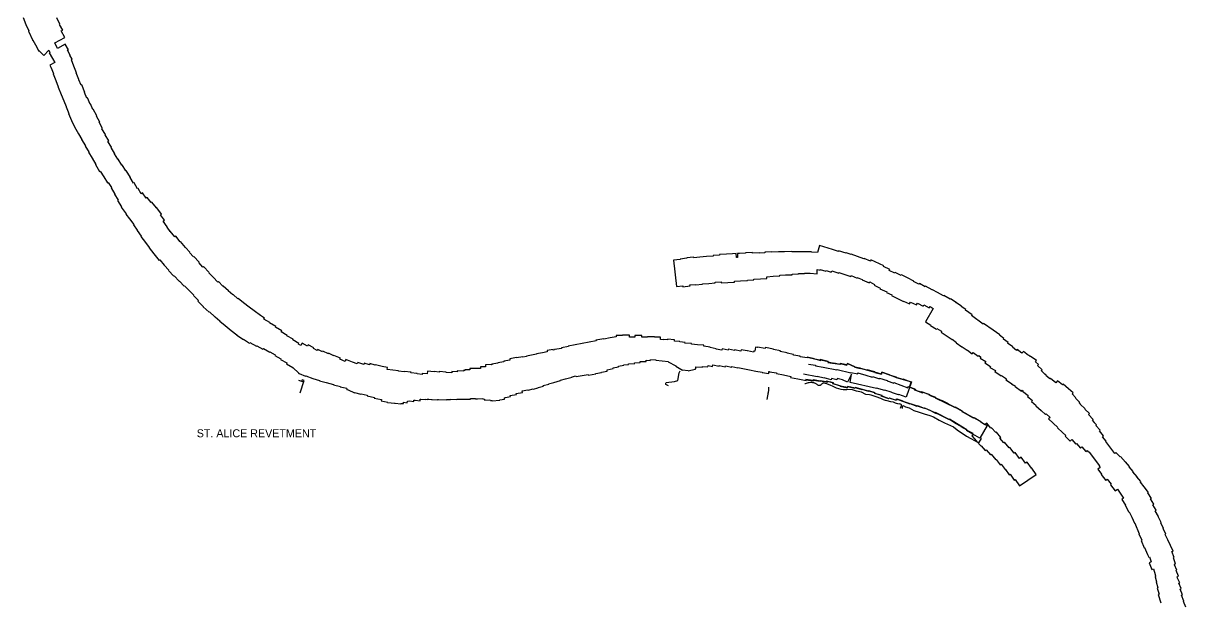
# Model space of a CAD drawing. Extents: x 2650582 to 3923188, y 277893 to 989177.
# Drawn here: x 3414456 to 3437697, y 563066 to 574648 of the extents above; entities that cross this region are included whole.
import ezdxf

# ---------------------------------------------------------------- set-up
doc = ezdxf.new("R2010")
doc.units = 0
doc.layers.add('Level 3', color=7, linetype='Continuous')

msp = doc.modelspace()

# ---------------------------------------------------------------- linework, layer by layer
at = {"layer": 'Level 3'}
msp.add_line((3419958, 567516), (3420060, 567481), dxfattribs=at)
for points in [[(3414456, 574762), (3414509, 574623), (3414506, 574621), (3414566, 574493), (3414560, 574490), (3414647, 574306), (3414649, 574307), (3414699, 574214), (3414701, 574216), (3414757, 574114), (3414755, 574112), (3414761, 574106), (3414773, 574084), (3414781, 574088), (3414870, 574005), (3414966, 574108), (3414989, 574063), (3414976, 574056), (3415039, 573941), (3415042, 573943), (3415084, 573865), (3414988, 573809), (3415009, 573772), (3415060, 573641), (3415054, 573639), (3415108, 573505), (3415104, 573503), (3415157, 573374), (3415153, 573372), (3415213, 573223), (3415214, 573224), (3415266, 573096), (3415269, 573097), (3415316, 572982), (3415311, 572980), (3415368, 572844), (3415363, 572842), (3415423, 572707), (3415417, 572704), (3415483, 572576), (3415481, 572575), (3415558, 572437), (3415562, 572440), (3415627, 572326)], [(3416043, 572547), (3415973, 572668), (3415984, 572674), (3415918, 572794), (3415926, 572798), (3415855, 572933), (3415844, 572927), (3415797, 573035), (3415791, 573032), (3415739, 573157), (3415728, 573153), (3415682, 573264), (3415688, 573267), (3415627, 573415), (3415611, 573408), (3415566, 573519), (3415570, 573521), (3415515, 573656), (3415521, 573658), (3415468, 573791), (3415469, 573791), (3415419, 573919), (3415436, 573929), (3415390, 574008), (3415395, 574011), (3415343, 574107), (3415357, 574114), (3415294, 574228), (3415141, 574145), (3415085, 574254), (3415286, 574364), (3415216, 574493), (3415244, 574509), (3415181, 574626), (3415187, 574629), (3415126, 574757)], [(3417392, 570488), (3417330, 570574), (3417333, 570576), (3417251, 570690), (3417278, 570710), (3417200, 570817), (3417218, 570830), (3417123, 570959), (3417118, 570956), (3417029, 571075), (3417014, 571064), (3416935, 571165), (3416914, 571149), (3416837, 571257), (3416815, 571241), (3416753, 571347), (3416743, 571341), (3416671, 571461), (3416659, 571454), (3416594, 571564), (3416599, 571567), (3416516, 571702), (3416504, 571695), (3416432, 571816), (3416426, 571812), (3416353, 571933), (3416346, 571929), (3416282, 572036), (3416288, 572040), (3416212, 572167), (3416217, 572170), (3416148, 572286), (3416169, 572299), (3416095, 572420), (3416101, 572424), (3416029, 572539), (3416043, 572547)], [(3415627, 572326), (3415621, 572322), (3415699, 572197), (3415695, 572194), (3415767, 572075), (3415763, 572073), (3415836, 571951), (3415833, 571949), (3415906, 571827), (3415901, 571824), (3415983, 571687), (3415995, 571694), (3416065, 571578), (3416069, 571580), (3416141, 571458), (3416154, 571466), (3416217, 571362), (3416212, 571359), (3416285, 571233), (3416281, 571230), (3416351, 571113), (3416343, 571108), (3416420, 570976), (3416413, 570971), (3416510, 570836), (3416509, 570835), (3416583, 570740), (3416580, 570737), (3416665, 570624), (3416657, 570618), (3416735, 570511), (3416731, 570508), (3416815, 570392), (3416809, 570388), (3416897, 570265), (3416900, 570267)], [(3419280, 568753), (3419197, 568807), (3419199, 568810), (3419070, 568901), (3419069, 568900), (3418973, 568975), (3418971, 568972), (3418862, 569060), (3418860, 569057), (3418752, 569146), (3418748, 569141), (3418650, 569225), (3418645, 569218), (3418554, 569297), (3418556, 569300), (3418450, 569396), (3418447, 569393), (3418358, 569487), (3418344, 569473), (3418252, 569571), (3418253, 569573), (3418166, 569662), (3418172, 569667), (3418058, 569784), (3418049, 569776), (3417965, 569863), (3417974, 569872), (3417863, 569988), (3417857, 569982), (3417779, 570067), (3417786, 570073), (3417700, 570167), (3417702, 570169), (3417601, 570289), (3417592, 570282), (3417503, 570392), (3417484, 570377), (3417395, 570491), (3417392, 570488)], [(3416900, 570267), (3416975, 570163), (3416974, 570162), (3417069, 570041), (3417067, 570040), (3417173, 569909), (3417183, 569917), (3417273, 569810), (3417274, 569811), (3417365, 569712), (3417362, 569709), (3417468, 569592), (3417473, 569597), (3417576, 569490), (3417579, 569493), (3417676, 569393), (3417680, 569397), (3417784, 569290), (3417787, 569292), (3417865, 569213), (3417861, 569208), (3417960, 569104), (3417948, 569092), (3418052, 568985), (3418050, 568983), (3418172, 568874), (3418176, 568878), (3418288, 568780), (3418290, 568783), (3418388, 568700), (3418384, 568696), (3418494, 568606), (3418493, 568604), (3418612, 568507), (3418614, 568509), (3418729, 568421), (3418727, 568417), (3418856, 568325), (3418862, 568333), (3418981, 568256)], [(3434062, 568349), (3433974, 568413), (3433980, 568420), (3433846, 568517), (3433844, 568513), (3433654, 568646), (3433647, 568636), (3433417, 568806), (3433426, 568820), (3433292, 568911), (3433301, 568924), (3433210, 568984), (3433217, 568995), (3433101, 569065), (3433104, 569069), (3432994, 569139), (3432990, 569134), (3432860, 569210), (3432853, 569199), (3432735, 569267), (3432734, 569265), (3432631, 569322), (3432628, 569318), (3432494, 569390), (3432489, 569381), (3432371, 569447), (3432364, 569435), (3432255, 569487), (3432260, 569496), (3432133, 569563), (3432132, 569560), (3432012, 569620), (3432005, 569607), (3431886, 569665), (3431880, 569653), (3431767, 569706), (3431778, 569729), (3431656, 569785), (3431661, 569797), (3431404, 569917), (3431394, 569895), (3431268, 569947), (3431263, 569937), (3431009, 570036), (3431005, 570027), (3430910, 570060), (3430908, 570055), (3430757, 570100), (3430752, 570086), (3430632, 570123), (3430633, 570127), (3430372, 570203), (3430335, 570065)], [(3429166, 570058), (3429037, 570052), (3429036, 570065), (3428896, 570058), (3428896, 570050), (3428777, 570043), (3428777, 570046), (3428733, 570044), (3428736, 569969), (3428716, 569968), (3428712, 570043), (3428637, 570039), (3428637, 570038), (3428518, 570031), (3428518, 570032), (3428378, 570025), (3428378, 570013), (3428249, 570004), (3428249, 569996), (3428113, 569986), (3428113, 569984), (3427984, 569972), (3427985, 569971), (3427860, 569962), (3427859, 569971), (3427720, 569959), (3427721, 569951), (3427586, 569936), (3427587, 569926), (3427458, 569913)], [(3427458, 569913), (3427513, 569385), (3427644, 569398), (3427645, 569382), (3427786, 569398), (3427783, 569419), (3427893, 569429), (3427894, 569419), (3428034, 569430), (3428034, 569437), (3428162, 569446), (3428162, 569449), (3428292, 569460), (3428291, 569471), (3428409, 569478), (3428410, 569461), (3428677, 569475), (3428676, 569494), (3428796, 569502), (3428797, 569499), (3428936, 569506), (3428936, 569514), (3429065, 569522), (3429065, 569532), (3429194, 569539), (3429194, 569539)], [(3430335, 570065), (3430213, 570071), (3430213, 570078), (3430073, 570081), (3430072, 570078), (3429948, 570080), (3429948, 570082), (3429819, 570080), (3429819, 570084), (3429678, 570081), (3429678, 570080), (3429554, 570078), (3429554, 570082), (3429425, 570076), (3429425, 570077), (3429284, 570070), (3429285, 570058), (3429167, 570052), (3429166, 570058)], [(3429194, 569539), (3429323, 569547), (3429321, 569583), (3429449, 569590), (3429449, 569594), (3429580, 569601), (3429579, 569616), (3429697, 569621), (3429827, 569623), (3429827, 569634), (3429956, 569638), (3429956, 569644), (3430075, 569644), (3430075, 569652), (3430186, 569651), (3430325, 569643), (3430329, 569724)], [(3430329, 569724), (3430386, 569711), (3430389, 569723), (3430504, 569690), (3430508, 569704), (3430608, 569671), (3430619, 569698), (3430760, 569652), (3430763, 569664), (3431001, 569586), (3431007, 569605), (3431126, 569556), (3431130, 569567), (3431230, 569525), (3431227, 569518), (3431370, 569458), (3431378, 569477), (3431476, 569428), (3431468, 569411), (3431589, 569355), (3431583, 569341), (3431719, 569281), (3431714, 569269), (3431819, 569218), (3431815, 569209), (3432054, 569088), (3432056, 569093), (3432176, 569037), (3432196, 569075), (3432313, 569018), (3432331, 569052), (3432447, 568991), (3432463, 569019), (3432570, 568961), (3432584, 568985), (3432647, 568947)], [(3420561, 568051), (3420556, 568041), (3420447, 568094), (3420439, 568078), (3420345, 568126), (3420335, 568108), (3420257, 568150), (3420263, 568160), (3420154, 568220), (3420140, 568194), (3420030, 568255), (3420004, 568207), (3419958, 568233), (3419967, 568249), (3419844, 568320), (3419851, 568333), (3419728, 568403), (3419731, 568407), (3419611, 568478), (3419624, 568502), (3419498, 568573), (3419508, 568590), (3419381, 568663), (3419384, 568668), (3419268, 568733), (3419280, 568753)], [(3432647, 568947), (3432492, 568678), (3432600, 568616), (3432594, 568607), (3432715, 568536), (3432723, 568549), (3432815, 568493), (3432805, 568476), (3432910, 568410), (3432907, 568406), (3433025, 568330), (3433025, 568331), (3433116, 568270), (3433108, 568259), (3433222, 568178), (3433226, 568184), (3433327, 568111), (3433331, 568117), (3433430, 568042), (3433449, 568068), (3433548, 567991), (3433560, 568006), (3433600, 567975)], [(3418981, 568256), (3418988, 568266), (3419119, 568193), (3419124, 568203), (3419246, 568133), (3419256, 568150), (3419385, 568077), (3419387, 568080), (3419489, 568020), (3419483, 568009), (3419607, 567939), (3419602, 567929), (3419727, 567858), (3419719, 567844), (3419845, 567770), (3419842, 567762), (3419849, 567759), (3419959, 567658), (3419958, 567654), (3419968, 567650), (3419973, 567645), (3419975, 567647), (3420101, 567594), (3420104, 567601), (3420245, 567547), (3420246, 567551), (3420379, 567507), (3420378, 567504), (3420509, 567467), (3420509, 567465), (3420656, 567425), (3420656, 567423), (3420795, 567389), (3420794, 567383), (3420922, 567352), (3420916, 567339), (3420926, 567334), (3420925, 567328), (3420953, 567322), (3421075, 567264), (3421077, 567269), (3421207, 567236), (3421209, 567244), (3421334, 567214), (3421331, 567202), (3421475, 567166), (3421473, 567158)], [(3426309, 568409), (3426309, 568380), (3426190, 568359), (3426190, 568360), (3426061, 568337), (3426060, 568341), (3425906, 568314), (3425908, 568299), (3425769, 568275), (3425769, 568273), (3425630, 568249), (3425630, 568247), (3425492, 568223), (3425492, 568221), (3425353, 568196), (3425355, 568186), (3425215, 568162), (3425218, 568150), (3425079, 568127), (3425080, 568120), (3425052, 568115), (3425049, 568130), (3424927, 568106)], [(3427199, 568325), (3427199, 568373), (3427074, 568373), (3427074, 568380), (3426934, 568381), (3426934, 568371), (3426824, 568371), (3426824, 568406), (3426684, 568406), (3426684, 568371), (3426574, 568371), (3426574, 568416), (3426434, 568417), (3426434, 568409), (3426309, 568409)], [(3429085, 568091), (3429063, 568095), (3429053, 568075), (3428932, 568101), (3428931, 568098), (3428810, 568124), (3428803, 568091), (3428678, 568119), (3428676, 568106), (3428553, 568133), (3428549, 568112), (3428428, 568138), (3428422, 568112), (3428308, 568136), (3428309, 568141), (3428190, 568165), (3428191, 568176), (3428061, 568191), (3428063, 568214), (3427936, 568222), (3427936, 568223), (3427817, 568232), (3427818, 568245), (3427685, 568257), (3427687, 568269), (3427582, 568279), (3427583, 568289), (3427475, 568297), (3427477, 568321), (3427339, 568332), (3427338, 568318), (3427265, 568324), (3427265, 568320), (3427199, 568325)], [(3434878, 567636), (3434879, 567637), (3434808, 567705), (3434826, 567724), (3434736, 567808), (3434756, 567829), (3434696, 567880), (3434716, 567910), (3434588, 567995), (3434584, 567989), (3434557, 568011), (3434553, 568006), (3434453, 568086), (3434423, 568051), (3434329, 568125), (3434315, 568108), (3434231, 568172), (3434237, 568180), (3434136, 568252), (3434146, 568265), (3434051, 568333), (3434062, 568349)], [(3422534, 567639), (3422433, 567648), (3422432, 567630), (3422331, 567643), (3422331, 567647), (3422207, 567662), (3422208, 567672), (3422069, 567689), (3422068, 567679), (3421959, 567692), (3421959, 567698), (3421847, 567712), (3421729, 567730), (3421736, 567765), (3421630, 567785), (3421495, 567819), (3421494, 567815), (3421382, 567846), (3421375, 567822), (3421273, 567857), (3421262, 567826), (3421144, 567867), (3421134, 567838), (3421036, 567872), (3421037, 567875), (3420906, 567925), (3420893, 567890), (3420787, 567931), (3420797, 567953), (3420668, 568008), (3420665, 568002), (3420561, 568051)], [(3424927, 568106), (3424933, 568078), (3424840, 568060), (3424840, 568064), (3424718, 568041), (3424719, 568035), (3424617, 568017)], [(3430128, 567971), (3430125, 567958), (3429989, 567983), (3429990, 567993), (3429856, 568017), (3429858, 568025), (3429727, 568052), (3429728, 568058), (3429590, 568088), (3429592, 568098), (3429452, 568126), (3429454, 568137), (3429295, 568169), (3429291, 568148), (3429132, 568177), (3429131, 568170), (3429095, 568175), (3429085, 568091)], [(3423823, 567832), (3423825, 567822), (3423819, 567822), (3423819, 567828), (3423695, 567821), (3423697, 567783), (3423594, 567780), (3423595, 567749), (3423507, 567746), (3423507, 567747), (3423383, 567745), (3423384, 567720), (3423286, 567721), (3423286, 567708), (3423257, 567708), (3423257, 567695), (3423131, 567698), (3423131, 567679), (3423024, 567686), (3423023, 567664), (3422914, 567669), (3422914, 567676), (3422774, 567685), (3422774, 567676), (3422669, 567687), (3422668, 567683), (3422540, 567695), (3422534, 567639)], [(3424617, 568017), (3424618, 568011), (3424516, 567995), (3424517, 567986), (3424444, 567974), (3424442, 567984), (3424320, 567963), (3424320, 567965), (3424181, 567942), (3424185, 567916), (3424063, 567896), (3424065, 567880), (3423942, 567859), (3423943, 567852), (3423823, 567832)], [(3424648, 567342), (3424650, 567332), (3424751, 567359), (3424749, 567366), (3424855, 567393), (3424852, 567406), (3424961, 567436), (3424960, 567439), (3425061, 567469), (3425061, 567469), (3425196, 567506), (3425194, 567513), (3425298, 567539), (3425298, 567539), (3425432, 567576), (3425431, 567581), (3425506, 567601), (3425508, 567589), (3425630, 567611), (3425630, 567607), (3425752, 567628), (3425755, 567614), (3425906, 567642), (3425906, 567645), (3426017, 567665), (3426015, 567676), (3426132, 567697), (3426128, 567721), (3426252, 567746), (3426249, 567760), (3426356, 567781), (3426354, 567794), (3426466, 567813), (3426465, 567823), (3426558, 567829), (3426557, 567838), (3426680, 567848), (3426679, 567858), (3426791, 567865), (3426790, 567887), (3426908, 567888), (3426908, 567916), (3426992, 567910), (3426993, 567927), (3427103, 567920), (3427102, 567912), (3427229, 567901), (3427229, 567898), (3427354, 567887), (3427349, 567878)], [(3427349, 567878), (3427503, 567798), (3427501, 567795), (3427634, 567716), (3427639, 567724), (3427638, 567721), (3427746, 567711), (3427748, 567703), (3427886, 567735), (3427885, 567741), (3427901, 567740), (3427904, 567782), (3428035, 567774), (3428037, 567791), (3428145, 567779), (3428149, 567807), (3428238, 567789), (3428244, 567818), (3428366, 567792), (3428370, 567809), (3428491, 567784), (3428494, 567802), (3428620, 567776), (3428622, 567788), (3428742, 567761), (3428744, 567768), (3428874, 567740), (3428875, 567743), (3428973, 567722), (3428973, 567719), (3429099, 567697), (3429099, 567693), (3429228, 567676), (3429227, 567668), (3429360, 567650), (3429365, 567686)], [(3430129, 567972), (3430248, 567946), (3430300, 567936), (3430299, 567931), (3430399, 567907), (3430403, 567920), (3430545, 567887), (3430544, 567870), (3430784, 567831), (3430789, 567847), (3430921, 567817), (3430937, 567845), (3431079, 567780), (3431079, 567773), (3431187, 567750), (3431187, 567752), (3431483, 567675), (3431481, 567669), (3431613, 567634), (3431624, 567672), (3431774, 567624), (3431772, 567619), (3431912, 567571), (3431910, 567566), (3432216, 567481), (3432105, 567176), (3431958, 567229), (3431955, 567224), (3431833, 567263), (3431833, 567264), (3431807, 567272), (3431806, 567276), (3431679, 567314), (3431679, 567308), (3431514, 567354), (3431512, 567348), (3430989, 567469), (3431017, 567637), (3430936, 567476), (3430832, 567524), (3430728, 567549), (3430722, 567524), (3430612, 567548), (3430607, 567523), (3430469, 567558), (3430468, 567552), (3430326, 567586), (3430325, 567581), (3430054, 567636)], [(3430155, 567835), (3430294, 567814), (3430293, 567798), (3430450, 567773), (3430449, 567777), (3430721, 567720), (3430727, 567729), (3430999, 567660), (3431001, 567671), (3431138, 567640), (3431142, 567660), (3431301, 567613), (3431430, 567575), (3431433, 567589), (3431572, 567540), (3431576, 567555), (3431726, 567505), (3431729, 567498), (3431860, 567457), (3431862, 567467), (3432144, 567364), (3432150, 567386), (3432296, 567330), (3432291, 567313), (3432431, 567264), (3432438, 567276), (3432574, 567225), (3432572, 567214), (3432690, 567169), (3432689, 567160), (3433085, 566970), (3433089, 566978), (3433228, 566898), (3433223, 566890), (3433461, 566761), (3433464, 566766), (3433598, 566691), (3433593, 566680), (3433724, 566610), (3433579, 566356), (3433438, 566434), (3433444, 566448), (3433317, 566514), (3433323, 566524), (3432974, 566737), (3432966, 566728), (3432692, 566866), (3432690, 566863), (3432481, 566955), (3432476, 566948), (3432338, 567000), (3432337, 566992), (3432045, 567090), (3432046, 567095), (3431925, 567138), (3431914, 567110), (3431771, 567153), (3431766, 567142), (3431625, 567196), (3431627, 567206), (3431482, 567251), (3431485, 567262), (3431359, 567303), (3431357, 567294), (3431087, 567365), (3431089, 567357), (3430939, 567388), (3430934, 567366), (3430792, 567394), (3430791, 567402), (3430643, 567443), (3430654, 567464), (3430515, 567495), (3430507, 567478), (3430389, 567500), (3430386, 567494), (3430252, 567522), (3430246, 567505), (3430098, 567526)], [(3432173, 567375), (3432209, 567477), (3432049, 567533), (3432046, 567525), (3431910, 567569), (3431911, 567572), (3431774, 567616), (3431777, 567624), (3431623, 567673), (3431612, 567637), (3431480, 567672), (3431482, 567679), (3431325, 567720), (3431324, 567716), (3431184, 567755), (3431185, 567757), (3431077, 567774), (3431078, 567778), (3430937, 567847), (3430923, 567819), (3430789, 567848), (3430785, 567829), (3430661, 567857), (3430659, 567848), (3430545, 567875), (3430548, 567887), (3430389, 567925), (3430386, 567915), (3430275, 567937), (3430276, 567942), (3430128, 567971)], [(3433600, 567975), (3433587, 567955), (3433698, 567887), (3433679, 567858), (3433795, 567788), (3433783, 567771), (3433893, 567705), (3433880, 567686), (3434007, 567603), (3434012, 567610), (3434113, 567544), (3434101, 567522), (3434216, 567448), (3434214, 567444), (3434294, 567393), (3434289, 567386), (3434411, 567296), (3434424, 567312), (3434439, 567298)], [(3427358, 567400), (3427302, 567426), (3427300, 567453), (3427307, 567466), (3427475, 567487), (3427545, 567507), (3427571, 567662), (3427586, 567699)], [(3429365, 567686), (3429377, 567685), (3429376, 567683), (3429515, 567658), (3429514, 567651), (3429658, 567622), (3429657, 567619), (3429800, 567588), (3429797, 567571), (3429943, 567542), (3429943, 567538), (3430106, 567509)], [(3436056, 566403), (3435971, 566499), (3435985, 566512), (3435898, 566608), (3435911, 566620), (3435872, 566662), (3435876, 566666), (3435831, 566716), (3435846, 566730), (3435752, 566829), (3435771, 566850), (3435681, 566936), (3435684, 566939), (3435586, 567032), (3435591, 567037), (3435567, 567059), (3435577, 567068), (3435494, 567155), (3435502, 567162), (3435427, 567241), (3435443, 567259), (3435350, 567342), (3435351, 567343), (3435247, 567434), (3435232, 567418), (3435132, 567504), (3435097, 567464), (3434994, 567550), (3434983, 567538), (3434898, 567608), (3434904, 567615), (3434878, 567636)], [(3419991, 567262), (3420069, 567510), (3420031, 567522), (3420021, 567494)], [(3423985, 567115), (3423985, 567119), (3424079, 567134), (3424075, 567162), (3424100, 567168), (3424099, 567170), (3424196, 567187), (3424192, 567207), (3424315, 567228), (3424312, 567249), (3424435, 567270), (3424430, 567299), (3424546, 567319), (3424547, 567316), (3424648, 567342)], [(3429357, 567372), (3429357, 567307), (3429322, 567125)], [(3431993, 566958), (3431993, 566958), (3432007, 566989), (3432011, 567008), (3432011, 567020), (3432007, 567028), (3431991, 567036), (3431983, 567039), (3431964, 567037), (3431892, 567057), (3431856, 567078), (3431798, 567084), (3431728, 567102), (3431693, 567110), (3431656, 567122), (3431604, 567147), (3431508, 567182), (3431405, 567218), (3431374, 567221), (3431302, 567230), (3431214, 567274), (3431114, 567293), (3431017, 567327), (3430919, 567321), (3430845, 567321), (3430808, 567327), (3430716, 567355), (3430633, 567394), (3430600, 567405), (3430523, 567439), (3430487, 567450), (3430460, 567456), (3430439, 567452), (3430428, 567443), (3430418, 567432), (3430407, 567420), (3430388, 567408), (3430375, 567409), (3430363, 567409), (3430353, 567411), (3430343, 567415), (3430329, 567425), (3430318, 567436), (3430307, 567443), (3430298, 567449), (3430278, 567456), (3430265, 567460), (3430240, 567463), (3430225, 567466), (3430202, 567465), (3430168, 567462), (3430151, 567458), (3430128, 567452), (3430105, 567445), (3430090, 567442), (3430082, 567439)], [(3430106, 567509), (3430109, 567521), (3430251, 567501), (3430253, 567517), (3430387, 567492), (3430388, 567499), (3430532, 567472), (3430536, 567492), (3430650, 567463), (3430645, 567445), (3430790, 567402), (3430788, 567394), (3430933, 567364), (3430938, 567386), (3431081, 567356), (3431084, 567367), (3431218, 567330), (3431219, 567333), (3431356, 567296), (3431357, 567302), (3431475, 567265), (3431472, 567257), (3431606, 567213), (3431602, 567201), (3431756, 567150), (3431761, 567163), (3431906, 567113), (3431916, 567141), (3432035, 567098), (3432035, 567098), (3432182, 567044), (3432183, 567046), (3432324, 566997), (3432326, 567002), (3432465, 566952), (3432468, 566960)], [(3432561, 567222), (3432564, 567228), (3432411, 567282), (3432408, 567274), (3432282, 567318), (3432288, 567333), (3432173, 567375)], [(3421473, 567158), (3421615, 567127), (3421611, 567099), (3421742, 567078), (3421741, 567069), (3421747, 567069), (3421747, 567067), (3421810, 567061), (3421880, 567052), (3421880, 567054), (3421893, 567053), (3422004, 567039), (3422005, 567049), (3422059, 567047), (3422060, 567072), (3422133, 567063), (3422137, 567097), (3422141, 567098), (3422178, 567102), (3422263, 567091), (3422266, 567115), (3422293, 567115), (3422390, 567102), (3422394, 567133), (3422405, 567133), (3422405, 567133), (3422494, 567131), (3422494, 567133)], [(3422494, 567133), (3422529, 567130), (3422529, 567134), (3422563, 567133), (3422615, 567128), (3422616, 567132), (3422619, 567132), (3422619, 567131), (3422633, 567131), (3422739, 567120), (3422740, 567127), (3422759, 567127), (3422758, 567125), (3422918, 567120), (3422918, 567130), (3422999, 567127), (3422999, 567134), (3423124, 567126), (3423125, 567134), (3423215, 567133), (3423215, 567134), (3423260, 567133), (3423260, 567137), (3423362, 567138), (3423362, 567138), (3423399, 567138), (3423399, 567146), (3423499, 567148), (3423499, 567143), (3423537, 567144), (3423537, 567142), (3423646, 567145), (3423646, 567144), (3423674, 567138), (3423675, 567118), (3423771, 567121), (3423799, 567115), (3423800, 567109), (3423821, 567111), (3423827, 567110), (3423828, 567103), (3423985, 567115)], [(3429347, 567253), (3429352, 567279)], [(3433717, 566653), (3433683, 566625), (3433591, 566679), (3433595, 566687), (3433458, 566765), (3433453, 566756), (3433348, 566818), (3433349, 566820), (3433228, 566887), (3433231, 566892), (3433093, 566972), (3433090, 566968), (3432954, 567037), (3432955, 567040), (3432821, 567106), (3432819, 567102), (3432696, 567161), (3432698, 567166), (3432561, 567222)], [(3434439, 567298), (3434436, 567294), (3434545, 567205), (3434534, 567191), (3434630, 567111), (3434613, 567090), (3434708, 567011), (3434698, 566999), (3434804, 566908), (3434806, 566910), (3434895, 566830), (3434905, 566841), (3434984, 566771), (3434955, 566739), (3435047, 566654), (3435046, 566653), (3435137, 566570), (3435130, 566563), (3435232, 566466), (3435233, 566467), (3435297, 566406), (3435286, 566396), (3435383, 566294), (3435417, 566326), (3435502, 566235), (3435514, 566246), (3435595, 566158), (3435617, 566181), (3435699, 566089), (3435723, 566110)], [(3432032, 566950), (3432033, 566966), (3432034, 566982), (3432038, 566993), (3432042, 567000), (3432048, 567001), (3432046, 567005), (3432093, 566983), (3432168, 566959), (3432264, 566908), (3432365, 566876), (3432465, 566845)], [(3432468, 566960), (3432565, 566921), (3432710, 566851), (3432712, 566857), (3432835, 566796), (3432835, 566797), (3432970, 566729), (3432972, 566733), (3433090, 566665), (3433086, 566658), (3433201, 566594), (3433198, 566590), (3433318, 566519), (3433314, 566512), (3433440, 566440), (3433434, 566430), (3433444, 566424)], [(3432465, 566845), (3432579, 566807), (3432654, 566782), (3432769, 566718), (3432875, 566663), (3433051, 566585), (3433130, 566521), (3433312, 566398), (3433563, 566260), (3433614, 566348), (3433590, 566363)], [(3434373, 565401), (3434709, 565630), (3434621, 565759), (3434612, 565753), (3434526, 565877), (3434491, 565853), (3434409, 565974), (3434375, 565952), (3434289, 566070), (3434270, 566056), (3434179, 566171), (3434170, 566164), (3434075, 566276), (3434061, 566264), (3433983, 566357), (3434001, 566372), (3433911, 566477), (3433897, 566466), (3433813, 566564), (3433801, 566554), (3433717, 566653)], [(3433444, 566424), (3433422, 566405), (3433513, 566297), (3433515, 566298), (3433599, 566200), (3433606, 566205), (3433690, 566107), (3433709, 566123), (3433793, 566024), (3433807, 566035), (3433901, 565924), (3433906, 565928), (3433990, 565823), (3434006, 565835), (3434086, 565726), (3434094, 565732), (3434169, 565622), (3434185, 565633), (3434269, 565513), (3434288, 565526), (3434373, 565401)], [(3436282, 566052), (3436098, 566288), (3436105, 566293), (3436034, 566384), (3436056, 566403)], [(3435723, 566110), (3435747, 566079), (3435760, 566089), (3435769, 566076), (3435765, 566073), (3435975, 565803), (3435966, 565796), (3435985, 565771)], [(3437468, 563972), (3437420, 564087), (3437445, 564099), (3437337, 564321), (3437342, 564323), (3437287, 564433), (3437298, 564440), (3437247, 564552), (3437250, 564553), (3437196, 564664), (3437207, 564671), (3437148, 564788), (3437154, 564792), (3437088, 564902), (3437107, 564916), (3437041, 565020), (3437062, 565035), (3436995, 565140), (3437013, 565152), (3436938, 565260), (3436953, 565271), (3436869, 565380), (3436790, 565478), (3436800, 565487), (3436722, 565583), (3436724, 565585), (3436640, 565680), (3436648, 565687), (3436563, 565781), (3436575, 565791), (3436494, 565881), (3436491, 565878), (3436393, 565987), (3436386, 565981), (3436302, 566071), (3436282, 566052)], [(3435985, 565771), (3435937, 565735), (3436013, 565636), (3436008, 565632), (3436098, 565512), (3436127, 565534), (3436203, 565434), (3436192, 565425), (3436287, 565301), (3436330, 565334)], [(3436330, 565334), (3436383, 565257), (3436385, 565258), (3436453, 565154), (3436420, 565132), (3436493, 565019), (3436483, 565013), (3436560, 564878), (3436567, 564881), (3436620, 564775), (3436619, 564774), (3436671, 564655), (3436677, 564657), (3436767, 564445)], [(3436767, 564445), (3436761, 564442), (3436819, 564315), (3436803, 564308), (3436869, 564166), (3436872, 564167), (3436935, 564033), (3436957, 563978), (3436970, 563983), (3437009, 563881)], [(3437009, 563881), (3436965, 563864), (3437018, 563732), (3437050, 563744), (3437069, 563694)], [(3437697, 562977), (3437649, 563092), (3437661, 563099), (3437612, 563215), (3437633, 563225), (3437583, 563339), (3437605, 563351), (3437557, 563455), (3437576, 563465), (3437534, 563559), (3437526, 563585), (3437553, 563598), (3437503, 563709), (3437521, 563718), (3437473, 563824), (3437478, 563825), (3437475, 563836), (3437491, 563844), (3437491, 563845), (3437492, 563845), (3437455, 563967), (3437468, 563972)], [(3437069, 563694), (3437094, 563608), (3437087, 563606), (3437093, 563584), (3437085, 563581), (3437114, 563484)], [(3437114, 563484), (3437106, 563481), (3437142, 563362), (3437127, 563357), (3437163, 563237), (3437148, 563233), (3437201, 563066)]]:
    msp.add_lwpolyline(points, dxfattribs=at)

# ---------------------------------------------------------------- texts
msp.add_text('ST. ALICE REVETMENT', height=160, dxfattribs=at).set_placement((3417924, 566373))

doc.saveas('drawing.dxf')
